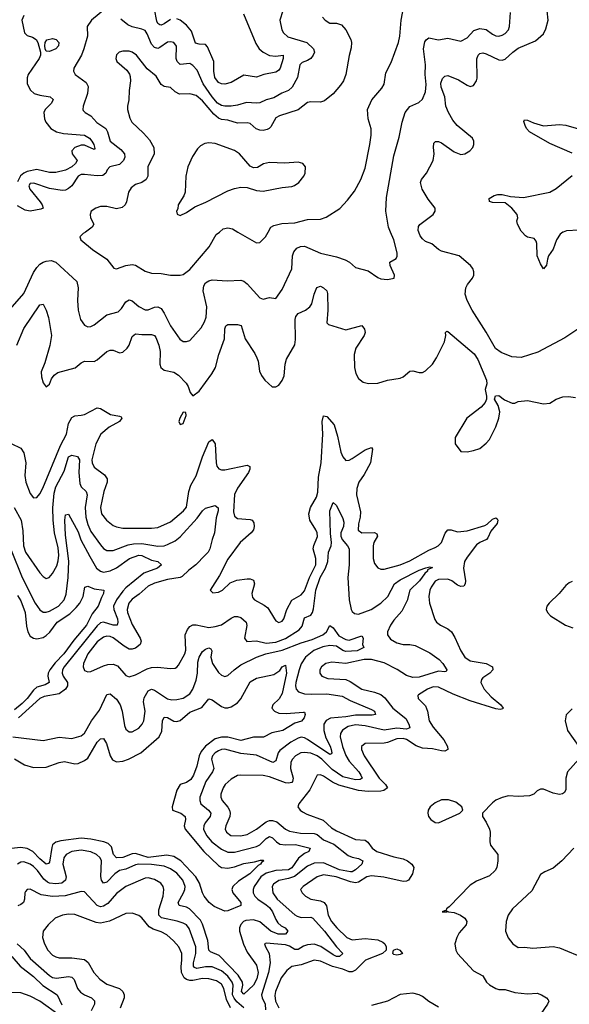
# Model space of a CAD drawing. Header units: inches. Extents: x 1843162 to 1959474, y 907081 to 1016326.
# Tile 673 of 684: x 1944584 to 1948031, y 1005150 to 1011333. Entities that reach past the tile are written whole.
import ezdxf

# ---------------------------------------------------------------- set-up
doc = ezdxf.new("R2010")
doc.units = ezdxf.units.IN
doc.header["$MEASUREMENT"] = 0
doc.layers.add('B9040', color=7, linetype='Continuous')
doc.layers.add('B9041', color=7, linetype='Continuous')

msp = doc.modelspace()

# ---------------------------------------------------------------- linework, layer by layer
at = {"layer": 'B9040', "color": 5}
for points, elevation in [([(1944524.1, 1009515.9), (1944610, 1009612.9), (1944670, 1009745.7), (1944690, 1009777.3), (1944710, 1009798), (1944730, 1009810.2), (1944750, 1009817.8), (1944780.4, 1009820.4), (1944810.1, 1009810.1), (1944941.5, 1009690), (1944951.2, 1009650), (1944946.2, 1009570), (1944950.3, 1009509.7), (1944964.9, 1009450), (1944990, 1009414.4), (1945010, 1009405.3), (1945030, 1009407.2), (1945050, 1009416.5), (1945130, 1009479.7), (1945200.4, 1009499.6), (1945221.3, 1009518.7), (1945250, 1009562.3), (1945270, 1009574.3), (1945290, 1009568.9), (1945331.8, 1009531.8), (1945370, 1009511.5), (1945390, 1009511.4), (1945430, 1009527.5), (1945450, 1009530.2), (1945470, 1009519.7), (1945490.7, 1009490.7), (1945529.3, 1009410), (1945588.1, 1009328.1), (1945610, 1009313.1), (1945630, 1009311.6), (1945650, 1009318.9), (1945721.7, 1009398.3), (1945743.8, 1009436.2), (1945753.9, 1009466.1), (1945757.8, 1009530), (1945734.7, 1009630), (1945738.6, 1009661.4), (1945750, 1009680.2), (1945770, 1009693.7), (1945790, 1009698.9), (1945886, 1009694), (1945970, 1009697.3), (1945990, 1009690.6), (1946010, 1009675.5), (1946090, 1009587.2), (1946110, 1009577.6), (1946150, 1009588.2), (1946190, 1009582.4), (1946230, 1009638.7), (1946290.6, 1009769.4), (1946295.3, 1009850), (1946303.6, 1009876.4), (1946321.6, 1009898.4), (1946346, 1009910), (1946370, 1009910.9), (1946470, 1009867.9), (1946570, 1009844.5), (1946625.3, 1009825.3), (1946652.7, 1009810), (1946690, 1009778), (1946770, 1009757.1), (1946830, 1009714.9), (1946850, 1009706.4), (1946890, 1009702.4), (1946933.2, 1009710), (1946934, 1009730), (1946907.6, 1009790), (1946904.5, 1009810), (1946946, 1009834), (1946952.5, 1009847.5), (1946951, 1009869), (1946930.8, 1009950), (1946909.7, 1010000)], 540), ([(1944995.3, 1010000), (1944980.7, 1009990), (1944960.7, 1009970), (1944962.5, 1009962.5), (1944966.8, 1009950), (1945039.3, 1009890), (1945130.2, 1009830.2), (1945173.7, 1009773.7), (1945190, 1009768.5), (1945249.8, 1009790.2), (1945290, 1009796.5), (1945310.9, 1009790.9), (1945370, 1009754.6), (1945410, 1009742.6), (1945470, 1009740.3), (1945530, 1009728.5), (1945590, 1009728.5), (1945610, 1009732.2), (1945650, 1009764.2), (1945772, 1009908), (1945816, 1009984), (1945836.1, 1010000)], 560), ([(1945952, 1010000), (1946070, 1009932.2), (1946090, 1009934), (1946126.3, 1009970), (1946142.5, 1010000)], 560), ([(1948110, 1009406.9), (1948004, 1009336), (1947834.7, 1009245.3), (1947730, 1009212.4), (1947670, 1009215.8), (1947603, 1009243), (1947568.8, 1009268.8), (1947510, 1009371.8), (1947421.1, 1009510), (1947389.7, 1009570), (1947377.4, 1009610), (1947382.4, 1009650), (1947391.8, 1009670), (1947423.7, 1009710), (1947431.8, 1009730), (1947433.3, 1009750), (1947426, 1009770), (1947411.5, 1009790), (1947340.7, 1009850), (1947230, 1009880.4), (1947211.8, 1009890), (1947170, 1009926), (1947130, 1009941.4), (1947110, 1009957.8), (1947096.7, 1009976.7), (1947087.1, 1010000)], 520), ([(1947993.8, 1010000), (1947990, 1009998.6), (1947974.4, 1009985.6), (1947951.9, 1009950), (1947930, 1009892), (1947901.9, 1009850), (1947894, 1009830), (1947888.8, 1009791.2), (1947870, 1009769.6), (1947850, 1009799.7), (1947830.7, 1009850), (1947827.9, 1009927.9), (1947823, 1009943), (1947810, 1009958.3), (1947770, 1009968.6), (1947756.6, 1009976.6), (1947735.4, 1010000)], 480), ([(1944565.6, 1009290), (1944610, 1009394.6), (1944710, 1009543), (1944730, 1009546.8), (1944750.3, 1009510), (1944764.1, 1009464.1), (1944783.2, 1009350), (1944773.5, 1009286.5), (1944741.1, 1009178.9), (1944718.4, 1009121.6), (1944719.8, 1009090), (1944730, 1009053), (1944750, 1009027.7), (1944770, 1009043.8), (1944782.9, 1009077.1), (1944799.6, 1009100.4), (1944822.6, 1009117.4), (1944931.9, 1009148.1), (1944970, 1009179), (1944990, 1009188), (1945050, 1009187.8), (1945070, 1009198.3), (1945130, 1009249.1), (1945150, 1009257.8), (1945170, 1009257.4), (1945210, 1009242.3), (1945230, 1009245.8), (1945258.4, 1009270), (1945270.6, 1009290), (1945290, 1009344.4), (1945310, 1009360.6), (1945350, 1009355.9), (1945410, 1009357), (1945430, 1009350.2), (1945438.5, 1009338.5), (1945457.3, 1009290), (1945464.8, 1009250), (1945461.6, 1009170), (1945469, 1009149), (1945490, 1009132.8), (1945550, 1009119.4), (1945580.4, 1009100.4), (1945628.2, 1009050), (1945641.3, 1009030), (1945652.1, 1008992.1), (1945670, 1008970.7), (1945710, 1009000.3), (1945789.2, 1009110), (1945812.1, 1009150), (1945833.3, 1009230), (1945867.9, 1009330), (1945870, 1009393), (1945877.6, 1009410), (1945890, 1009420.2), (1945950, 1009419.7), (1945972.2, 1009412.2), (1945997.7, 1009330), (1946057.9, 1009237.9), (1946071.3, 1009210), (1946078.6, 1009190), (1946087.1, 1009127.1), (1946099.9, 1009099.9), (1946121, 1009070), (1946167.9, 1009027.9), (1946190, 1009026.8), (1946210, 1009038.8), (1946230, 1009066.8), (1946242.2, 1009097.8), (1946248.6, 1009170), (1946257.5, 1009202.5), (1946310, 1009291), (1946314.1, 1009325.9), (1946312.1, 1009450), (1946316.5, 1009470), (1946331, 1009489), (1946376.9, 1009510), (1946404.1, 1009530), (1946415.9, 1009550), (1946430, 1009610.7), (1946448, 1009652), (1946470, 1009659.5), (1946490.2, 1009650.2), (1946510, 1009630.4), (1946513.7, 1009613.7), (1946516.3, 1009510), (1946510.3, 1009430.3), (1946520.2, 1009420.2), (1946630, 1009386.7), (1946730, 1009413), (1946746, 1009390), (1946750.2, 1009370), (1946745.3, 1009350), (1946692, 1009270), (1946681.5, 1009230), (1946683.2, 1009150), (1946691.9, 1009111.9), (1946710, 1009079.5), (1946737.8, 1009057.8), (1946771, 1009049), (1946830, 1009050.3), (1946890.6, 1009069.4), (1946970, 1009081.2), (1946990, 1009091.6), (1947030, 1009126.9), (1947050, 1009129.2), (1947090, 1009118.6), (1947110, 1009118.6), (1947130, 1009128.1), (1947172.3, 1009170), (1947197.5, 1009210), (1947249, 1009310), (1947257.4, 1009350), (1947254, 1009370), (1947263.6, 1009376.4), (1947270, 1009375.3), (1947434.7, 1009234.7), (1947458.6, 1009198.6), (1947512.7, 1009070), (1947513.7, 1009046.3), (1947502.8, 1009010), (1947512, 1008970), (1947511.3, 1008950), (1947504, 1008930), (1947479.2, 1008900.8), (1947388.4, 1008830), (1947314.8, 1008710), (1947316, 1008670), (1947350, 1008621), (1947390, 1008619.1), (1947430, 1008628), (1947470, 1008640.5), (1947510, 1008673), (1947530, 1008697.3), (1947570, 1008776), (1947589.6, 1008830), (1947595.6, 1008870), (1947586, 1008910), (1947562, 1008950), (1947569, 1008971), (1947590, 1008973.4), (1947625.8, 1008945.8), (1947674, 1008926), (1947690, 1008924.7), (1947710, 1008936), (1947770, 1008941.6), (1947870, 1008920.3), (1947910, 1008925.3), (1947950, 1008950.4), (1947990, 1008964.9), (1948026.6, 1008966.6), (1948070, 1008961.6)], 520), ([(1944530.9, 1008670.9), (1944590, 1008642.7), (1944610, 1008612.4), (1944622.8, 1008550), (1944615.5, 1008470), (1944621.1, 1008430), (1944650, 1008357), (1944670, 1008330.3), (1944690, 1008332), (1944710, 1008356.5), (1944728.3, 1008391.7), (1944839.9, 1008660.1), (1944877.1, 1008730), (1944890, 1008798), (1944910, 1008835.9), (1944930, 1008846), (1944970, 1008848.8), (1944990, 1008855), (1945070, 1008895), (1945090.8, 1008890.8), (1945153.5, 1008853.5), (1945210, 1008844.4), (1945219.2, 1008839.2), (1945224.4, 1008830), (1945209.1, 1008810), (1945145.1, 1008774.9), (1945093.3, 1008730), (1945060.9, 1008670), (1945036.8, 1008570), (1945038, 1008550), (1945050, 1008522.8), (1945114.6, 1008474.6), (1945133, 1008450), (1945132.9, 1008430), (1945111.6, 1008370), (1945090.8, 1008270), (1945096.3, 1008230), (1945127.5, 1008190), (1945170, 1008157.5), (1945190, 1008147.6), (1945230, 1008139.4), (1945410, 1008140.1), (1945450, 1008144.6), (1945530, 1008179.8), (1945611.6, 1008250), (1945630, 1008272.4), (1945644.7, 1008370), (1945657.6, 1008410), (1945690.3, 1008469.7), (1945730, 1008588.1), (1945770, 1008682.7), (1945790, 1008696.5), (1945810, 1008670.6), (1945816.6, 1008550), (1945820.5, 1008530), (1945833.3, 1008513.3), (1945850, 1008506.7), (1945870, 1008507.5), (1946010, 1008535.2), (1946026.6, 1008526.6), (1946026.5, 1008510), (1946018.8, 1008490), (1945950, 1008392.4), (1945930, 1008351.1), (1945923.8, 1008243.8), (1945930, 1008216.5), (1945950, 1008201.9), (1946030, 1008195.6), (1946041.3, 1008190), (1946052.9, 1008172.8), (1946055.2, 1008150), (1946050.2, 1008130), (1946036.5, 1008110), (1945966.3, 1008050), (1945890, 1007946.3), (1945837.5, 1007842.5), (1945778.8, 1007750), (1945794.4, 1007734.4), (1945830, 1007737.6), (1945855.6, 1007750), (1945904.1, 1007795.9), (1945945.9, 1007814.1), (1946010, 1007822.5), (1946030, 1007821.5), (1946050, 1007814), (1946055.8, 1007790), (1946039.8, 1007730), (1946044.6, 1007704.6), (1946057.4, 1007690), (1946117.2, 1007657.2), (1946139.8, 1007639.8), (1946181.1, 1007570), (1946190, 1007558.4), (1946210, 1007547.6), (1946230, 1007555.8), (1946241.1, 1007570), (1946258.7, 1007630), (1946290, 1007687.9), (1946350, 1007720.6), (1946370, 1007747.3), (1946402.6, 1007830), (1946441, 1007910), (1946441.1, 1007950), (1946425.1, 1008010), (1946427.9, 1008032.1), (1946451.5, 1008088.5), (1946449.9, 1008110), (1946442, 1008130), (1946403.2, 1008190), (1946396.7, 1008230), (1946406.9, 1008270), (1946445.2, 1008334.8), (1946453.8, 1008366.2), (1946458.8, 1008461.1), (1946474.8, 1008550), (1946484.4, 1008730), (1946481.7, 1008810), (1946490, 1008844.9), (1946510, 1008840.9), (1946555.6, 1008790), (1946578.1, 1008718.1), (1946597.7, 1008617.7), (1946610, 1008588.8), (1946630, 1008565.8), (1946650, 1008567.1), (1946670, 1008577), (1946750, 1008632.4), (1946790, 1008647.3), (1946796.7, 1008636.7), (1946784.2, 1008550), (1946743.7, 1008476.3), (1946710.7, 1008430), (1946699.1, 1008390), (1946695.8, 1008350), (1946722.4, 1008242.4), (1946719.3, 1008210), (1946708.3, 1008168.3), (1946707.2, 1008127.2), (1946730, 1008111.8), (1946810, 1008112.5), (1946824.2, 1008104.2), (1946828, 1008090), (1946806.2, 1008050), (1946801.6, 1008030), (1946801.2, 1007950), (1946810, 1007918), (1946830.2, 1007890.2), (1946850, 1007881.7), (1946870, 1007883.2), (1946970, 1007910.1), (1947030, 1007934.1), (1947150, 1008001.9), (1947190, 1008018.5), (1947209.8, 1008030), (1947229.2, 1008050), (1947252.1, 1008107.9), (1947270, 1008128.9), (1947290, 1008129.2), (1947330, 1008117), (1947390, 1008124), (1947502.4, 1008157.6), (1947515.6, 1008164.4), (1947550, 1008197.5), (1947570, 1008204.9), (1947578.8, 1008198.8), (1947584, 1008190), (1947579.8, 1008170), (1947539.1, 1008120.9), (1947520, 1008080), (1947511, 1008069), (1947469.2, 1008050), (1947450, 1008035.4), (1947390, 1007958.7), (1947373.5, 1007930), (1947367.1, 1007890), (1947380.2, 1007810), (1947378.6, 1007790), (1947370, 1007776.3), (1947350, 1007772.8), (1947330, 1007781.5), (1947294.2, 1007810), (1947270, 1007820.2), (1947210, 1007818.6), (1947190, 1007806.6), (1947165, 1007770), (1947155.9, 1007750), (1947150.2, 1007710), (1947155.3, 1007670), (1947187.1, 1007567.1), (1947198.7, 1007550), (1947223.1, 1007530), (1947270, 1007507.2), (1947291.4, 1007490), (1947313.4, 1007453.4), (1947350, 1007370.3), (1947376.9, 1007330), (1947410, 1007306.8), (1947509.4, 1007289.4), (1947548.7, 1007270), (1947551.7, 1007250), (1947533.1, 1007230), (1947490, 1007200.3), (1947480.7, 1007190), (1947477.1, 1007170), (1947497.4, 1007130), (1947541.5, 1007081.5), (1947602, 1007030), (1947615.8, 1007010), (1947614.1, 1007005.9), (1947598.5, 1007001.5), (1947570, 1007004.8), (1947410, 1007056.6), (1947302.3, 1007097.7), (1947210, 1007141.6), (1947176.9, 1007143.1), (1947142.4, 1007130), (1947085.5, 1007094.5), (1947081.6, 1007090), (1947083.8, 1007070), (1947130, 1007024.9), (1947142.7, 1006990), (1947152.1, 1006930), (1947176.5, 1006890), (1947243.8, 1006810), (1947266.9, 1006770), (1947268.5, 1006750), (1947250, 1006739.8), (1947230, 1006740.9), (1947174, 1006754), (1947110, 1006759.2), (1947070, 1006773.6), (1947010, 1006813.1), (1946990, 1006820.1), (1946950, 1006816.6), (1946890, 1006793.2), (1946870.4, 1006790.4), (1946750, 1006788.4), (1946728, 1006770), (1946728.4, 1006750), (1946744.8, 1006710), (1946839.6, 1006570), (1946879.3, 1006530), (1946890, 1006508.8), (1946867.6, 1006492.4), (1946850, 1006488.5), (1946770, 1006487.4), (1946710, 1006493.6), (1946585.3, 1006525.3), (1946545.4, 1006545.4), (1946490, 1006582.2), (1946470, 1006590.7), (1946450.3, 1006589.7), (1946404, 1006496), (1946334.6, 1006410), (1946328.9, 1006390), (1946342.6, 1006370), (1946357.7, 1006357.7), (1946384.2, 1006344.1), (1946487.2, 1006307.2), (1946538.8, 1006258.8), (1946570, 1006239), (1946690, 1006184.1), (1946750, 1006180.1), (1946767.5, 1006167.5), (1946795.3, 1006130), (1946823.2, 1006110), (1946930, 1006075.3), (1946990, 1006062.6), (1947016.9, 1006050), (1947043.1, 1006030), (1947056.5, 1006010), (1947048.5, 1005970), (1947023.1, 1005930), (1947010, 1005923.7), (1946990, 1005921.7), (1946868.5, 1005948.5), (1946790, 1005955.8), (1946760.8, 1005950), (1946710, 1005916), (1946690, 1005913), (1946658.8, 1005918.8), (1946568.3, 1005950), (1946490, 1005963.4), (1946450, 1005949.9), (1946362, 1005890), (1946345.3, 1005870), (1946355.3, 1005850), (1946376.5, 1005830), (1946410, 1005810.2), (1946470, 1005799.4), (1946493.6, 1005790), (1946508.5, 1005768.5), (1946519.3, 1005710), (1946540.1, 1005670), (1946573.5, 1005630), (1946635, 1005570), (1946670, 1005554), (1946750, 1005562.4), (1946830, 1005555), (1946861.1, 1005541.1), (1946873.3, 1005530), (1946883.3, 1005510), (1946882.6, 1005490), (1946859.3, 1005470), (1946752.8, 1005427.2), (1946690, 1005365.2), (1946670, 1005353.1), (1946650, 1005354.9), (1946611.2, 1005371.2), (1946546.8, 1005386.8), (1946470, 1005420.7), (1946430, 1005427.1), (1946350, 1005397.9), (1946290, 1005386.6), (1946258.4, 1005361.6), (1946223.8, 1005316.2), (1946188.3, 1005230), (1946184.4, 1005204.4), (1946187.8, 1005170), (1946210, 1005128.7)], 480), ([(1944547.9, 1008270), (1944591.8, 1008190), (1944603.7, 1008123.7), (1944608, 1008030), (1944620.4, 1007990), (1944710, 1007859.6), (1944730, 1007837.4), (1944750, 1007824.9), (1944768.7, 1007830), (1944790, 1007855.3), (1944815.9, 1007904.1), (1944825.1, 1007934.9), (1944829, 1007970), (1944823.9, 1008016.1), (1944802.3, 1008110), (1944793.1, 1008190), (1944791.3, 1008268.7), (1944800.2, 1008359.8), (1944810, 1008398.9), (1944861.9, 1008498.1), (1944890, 1008589.1), (1944910, 1008599), (1944946.4, 1008590), (1944959.1, 1008570), (1944954.3, 1008490), (1944961.5, 1008421.5), (1944970, 1008400.2), (1945000.7, 1008370), (1945007.3, 1008350), (1944994.2, 1008270), (1944998.3, 1008210), (1945010, 1008162.7), (1945030, 1008119.7), (1945090, 1008035.2), (1945110, 1008013.2), (1945130, 1008000.6), (1945170, 1007999.5), (1945263.5, 1008036.5), (1945297.4, 1008042.6), (1945350, 1008044.7), (1945450, 1008027.4), (1945489.9, 1008030.1), (1945510, 1008036.6), (1945559.4, 1008060.6), (1945590, 1008086), (1945697.7, 1008202.3), (1945730, 1008248.2), (1945750, 1008266.4), (1945810, 1008281.5), (1945828.8, 1008268.8), (1945828, 1008250), (1945815, 1008205), (1945806, 1008110), (1945790.2, 1008069.8), (1945775.9, 1008010), (1945765.4, 1007990), (1945747.5, 1007970), (1945688.8, 1007910), (1945644.2, 1007875.8), (1945603.5, 1007836.5), (1945590, 1007829.6), (1945510, 1007818.4), (1945430, 1007794.1), (1945390, 1007776.7), (1945333.6, 1007726.4), (1945290, 1007695.2), (1945268.5, 1007670), (1945257.9, 1007630), (1945259.8, 1007610), (1945290, 1007534.9), (1945340.1, 1007450), (1945345.3, 1007430), (1945338.8, 1007410), (1945310, 1007386.8), (1945290, 1007379.9), (1945270, 1007381.1), (1945238.5, 1007398.5), (1945170, 1007451.3), (1945150, 1007460.4), (1945130, 1007461.9), (1945110, 1007456.4), (1945070, 1007425.4), (1945011.8, 1007350), (1944983.2, 1007290), (1944980.7, 1007270), (1944990, 1007247.2), (1945010, 1007237.7), (1945030, 1007240.2), (1945110, 1007276.1), (1945136.7, 1007283.4), (1945170, 1007285.5), (1945196.3, 1007276.3), (1945250, 1007214.7), (1945270, 1007207.2), (1945310, 1007218.4), (1945382.7, 1007257.3), (1945410, 1007265.3), (1945448.1, 1007268.1), (1945530, 1007258.5), (1945558.7, 1007261.3), (1945570, 1007266.4), (1945580.5, 1007279.5), (1945619.9, 1007350), (1945625.6, 1007374.4), (1945622.5, 1007470), (1945635.5, 1007504.5), (1945650, 1007522.3), (1945670, 1007532.6), (1945690, 1007533.7), (1945770, 1007516.8), (1945810, 1007521.9), (1945850, 1007532.5), (1945910, 1007575.9), (1945930, 1007584.7), (1945950, 1007586.4), (1945970, 1007579.3), (1946003.6, 1007550), (1946008.1, 1007528.1), (1945992.9, 1007450), (1946009.3, 1007429.3), (1946070, 1007432.1), (1946130, 1007419), (1946190, 1007425.1), (1946250, 1007447.4), (1946337.4, 1007502.6), (1946356.1, 1007523.9), (1946370, 1007576.5), (1946410, 1007593.6), (1946420.6, 1007610), (1946427.4, 1007632.6), (1946441, 1007750), (1946468.3, 1007830), (1946501.9, 1007890), (1946515.8, 1007930), (1946520.9, 1007990), (1946536.6, 1008030), (1946538.6, 1008050), (1946532.5, 1008107.5), (1946529.9, 1008250), (1946550, 1008302), (1946570, 1008283), (1946610, 1008201.3), (1946617.3, 1008177.3), (1946615.5, 1008150), (1946599.1, 1008110), (1946598.4, 1008090), (1946607.3, 1008070), (1946639.4, 1008030), (1946649.4, 1008010), (1946650.7, 1007910), (1946642.5, 1007830), (1946651, 1007691), (1946662, 1007630), (1946670, 1007616.4), (1946684.7, 1007604.7), (1946710, 1007600.3), (1946788.8, 1007628.8), (1946850, 1007668.7), (1946894, 1007710), (1946935.2, 1007790), (1946970, 1007816.7), (1947090, 1007876), (1947131.3, 1007891.3), (1947156.5, 1007896.5), (1947173.7, 1007893.7), (1947142.2, 1007877.8), (1947141.5, 1007870), (1947124.9, 1007855.1), (1947092.1, 1007810), (1947030.6, 1007750), (1947013.5, 1007686.5), (1946981.3, 1007618.7), (1946930, 1007561.7), (1946910, 1007531.6), (1946891, 1007490), (1946891.2, 1007470), (1946910, 1007443.8), (1946950, 1007420.1), (1946990, 1007410.1), (1947030.1, 1007410.1), (1947064.2, 1007404.1), (1947157.5, 1007357.5), (1947214.6, 1007314.6), (1947237.1, 1007290), (1947262.3, 1007250), (1947259.4, 1007240.6), (1947250, 1007236.9), (1947210, 1007242.9), (1947090, 1007204.3), (1947050, 1007201.6), (1947010, 1007215.7), (1946952.5, 1007252.5), (1946870, 1007295.1), (1946790, 1007316), (1946744.6, 1007315.3), (1946630, 1007290.4), (1946542, 1007298), (1946503.1, 1007290), (1946477.3, 1007270), (1946466.5, 1007250), (1946466.4, 1007230), (1946478.3, 1007210), (1946515.9, 1007195.9), (1946630, 1007189.5), (1946657.7, 1007177.7), (1946730, 1007128.1), (1946810, 1007109.6), (1946850, 1007095), (1946873.9, 1007073.9), (1946924, 1007010), (1947005, 1006945), (1947025.6, 1006910), (1947030, 1006886.3), (1947010, 1006877.4), (1946950, 1006884.4), (1946870, 1006871.1), (1946750, 1006899.1), (1946690, 1006904.6), (1946644.5, 1006895.5), (1946607.9, 1006872.1), (1946596.4, 1006850), (1946594.2, 1006830), (1946607.9, 1006770), (1946630, 1006712.9), (1946650, 1006677.6), (1946710.8, 1006610.8), (1946724.4, 1006590), (1946731.6, 1006570), (1946718.7, 1006561.3), (1946690, 1006559.9), (1946610, 1006579.3), (1946544.5, 1006624.5), (1946478.2, 1006690), (1946450, 1006710.9), (1946410, 1006726.3), (1946367.8, 1006732.2), (1946347.6, 1006730), (1946313.5, 1006710), (1946294.1, 1006690), (1946283.8, 1006670), (1946282.9, 1006630), (1946299.3, 1006570), (1946295.5, 1006550), (1946290, 1006543.7), (1946270, 1006538.8), (1946250, 1006540.9), (1946150, 1006577.8), (1946110, 1006586.1), (1945970, 1006589.9), (1945950, 1006587.4), (1945910, 1006563.7), (1945873.5, 1006530), (1945859.8, 1006510), (1945845, 1006470), (1945846, 1006450), (1945854.3, 1006430), (1945890, 1006388.8), (1945899.9, 1006370), (1945903.9, 1006350), (1945902.5, 1006330), (1945875.7, 1006270), (1945873.4, 1006250), (1945880.7, 1006230), (1945908.9, 1006210), (1945968.5, 1006208.5), (1946010, 1006217.3), (1946070, 1006249), (1946130, 1006296.9), (1946150, 1006304.1), (1946170, 1006305), (1946196.6, 1006296.6), (1946250, 1006250.9), (1946277, 1006237), (1946345.3, 1006225.3), (1946430, 1006223.1), (1946450, 1006215.9), (1946490, 1006183), (1946555.1, 1006155.1), (1946644.7, 1006084.7), (1946670, 1006073.6), (1946710, 1006065), (1946735.2, 1006050), (1946729.4, 1006030), (1946690, 1005993.6), (1946670, 1005982.4), (1946658.5, 1005981.5), (1946590, 1005994.1), (1946490, 1006038.2), (1946430, 1006037), (1946390, 1006018.4), (1946306.6, 1005953.4), (1946270, 1005940.1), (1946210, 1005927.4), (1946175, 1005905), (1946166.9, 1005890), (1946170.8, 1005850), (1946198.9, 1005810), (1946310, 1005710.9), (1946323.5, 1005703.5), (1946350, 1005695.4), (1946410, 1005697.5), (1946421.5, 1005690), (1946495.2, 1005610), (1946570.9, 1005510.9), (1946610.2, 1005470), (1946590, 1005450.8), (1946570, 1005450.6), (1946550, 1005459.9), (1946473.5, 1005513.5), (1946430, 1005527.8), (1946390, 1005523.4), (1946364.8, 1005515.2), (1946330, 1005494.9), (1946310, 1005494.9), (1946275.7, 1005515.7), (1946250, 1005523), (1946130, 1005533.5), (1946118.8, 1005530), (1946124.6, 1005510), (1946148.4, 1005468.4), (1946153.8, 1005410), (1946145, 1005350), (1946101.4, 1005210), (1946104.6, 1005190), (1946122.7, 1005150), (1946125.7, 1005114.3)], 460), ([(1944530, 1008001.5), (1944599.1, 1007830), (1944680.1, 1007670), (1944710, 1007626.5), (1944730, 1007613.4), (1944750, 1007612.9), (1944770, 1007618.5), (1944827.9, 1007650), (1944861.7, 1007690), (1944875.3, 1007724.7), (1944888.2, 1007830), (1944892.1, 1007932.1), (1944870, 1008095.3), (1944865.7, 1008190), (1944870, 1008223.8), (1944890, 1008228.4), (1944950, 1008116.9), (1944966.4, 1008066.4), (1945022.7, 1007962.7), (1945066.3, 1007890), (1945090, 1007869.5), (1945110, 1007864.7), (1945150, 1007871.9), (1945190, 1007891.8), (1945273.2, 1007950), (1945330, 1007970.1), (1945350, 1007968.7), (1945410, 1007939.2), (1945450.4, 1007930), (1945474, 1007910), (1945447, 1007890), (1945361.9, 1007858.1), (1945250, 1007765.4), (1945230, 1007745), (1945190.5, 1007690), (1945172.9, 1007650), (1945173.2, 1007630), (1945196.1, 1007570), (1945199.9, 1007550), (1945194, 1007530), (1945170, 1007530.4), (1945110, 1007549.1), (1945090, 1007545.2), (1945070, 1007527), (1944861.5, 1007270), (1944852.2, 1007250), (1944850.1, 1007230), (1944856.6, 1007210), (1944883.1, 1007170), (1944882.6, 1007150), (1944871.1, 1007130), (1944830, 1007100.7), (1944737.8, 1007082.2), (1944710.2, 1007070), (1944576.4, 1006950)], 440), ([(1948050, 1007804.5), (1948030, 1007796.2), (1948010, 1007780.7), (1947968, 1007730), (1947904.4, 1007670), (1947890.4, 1007650), (1947886.7, 1007630), (1947895.5, 1007610), (1947913.4, 1007590), (1948007.3, 1007530), (1948054.4, 1007514.4)], 520), ([(1944570, 1007717.3), (1944590, 1007683.1), (1944617.4, 1007610), (1944625.7, 1007525.7), (1944634.7, 1007490), (1944650, 1007462.6), (1944670, 1007448.8), (1944690, 1007444.8), (1944730, 1007452.9), (1944750, 1007466.3), (1944772.8, 1007487.2), (1944818.2, 1007550), (1944897.4, 1007602.6), (1944938.4, 1007641.6), (1944959.8, 1007670), (1944981.2, 1007710), (1944991.3, 1007768.7), (1945010, 1007776.5), (1945050, 1007758.7), (1945110.4, 1007750), (1945110.2, 1007730), (1945095.7, 1007704.3), (1945076, 1007650), (1945038.4, 1007601.6), (1945002.8, 1007530), (1944922.2, 1007437.8), (1944860.5, 1007350), (1944806.3, 1007293.7), (1944773.4, 1007250), (1944762.8, 1007230), (1944760.7, 1007210), (1944768.4, 1007170), (1944744.2, 1007155.7), (1944690, 1007141.2), (1944670, 1007123.7), (1944630.5, 1007069.5), (1944599.9, 1007040.1), (1944550, 1006999)], 420), ([(1944540.7, 1006830), (1944730, 1006807.7), (1944830, 1006826.6), (1944910, 1006818.4), (1944970, 1006835.6), (1944990, 1006853.6), (1945033.5, 1006930), (1945083.7, 1006996.3), (1945130, 1007095.6), (1945150, 1007100.7), (1945190, 1007067.2), (1945212.9, 1007030), (1945227.1, 1006990), (1945241.2, 1006901.2), (1945250, 1006877.1), (1945270, 1006860.9), (1945290, 1006860.8), (1945330, 1006883.9), (1945351.5, 1006908.5), (1945362.3, 1006930), (1945369.9, 1006990), (1945359.3, 1007050), (1945364.8, 1007075.2), (1945390, 1007118), (1945410, 1007128.4), (1945430, 1007123.5), (1945510, 1007069.4), (1945538, 1007062), (1945570, 1007063.2), (1945610, 1007072.7), (1945650, 1007099.3), (1945670, 1007129.1), (1945690, 1007184.9), (1945698.4, 1007230), (1945701.5, 1007298.5), (1945709.9, 1007330), (1945730, 1007364.9), (1945750, 1007381.1), (1945770, 1007388.4), (1945782, 1007382), (1945788.4, 1007370), (1945783.2, 1007330), (1945792.5, 1007290), (1945830, 1007234), (1945850, 1007216), (1945870, 1007208.5), (1945890, 1007215.2), (1945928.5, 1007251.5), (1945970, 1007282.2), (1946070, 1007330.1), (1946127.8, 1007350), (1946230, 1007373.5), (1946350, 1007420.7), (1946418.7, 1007441.3), (1946486, 1007470), (1946508.4, 1007490), (1946530, 1007528.5), (1946550, 1007513.7), (1946584.8, 1007464.8), (1946630, 1007440.7), (1946650, 1007436.9), (1946730, 1007463), (1946738, 1007450), (1946734.9, 1007410), (1946742, 1007390), (1946701.6, 1007370), (1946630, 1007365.4), (1946610, 1007372.8), (1946570, 1007398.8), (1946530, 1007403.7), (1946485.1, 1007394.9), (1946428.7, 1007371.3), (1946377.1, 1007330), (1946350, 1007287.2), (1946335.7, 1007250), (1946315.7, 1007170), (1946313.1, 1007150), (1946317.2, 1007130), (1946331.7, 1007111.7), (1946370, 1007100.5), (1946417, 1007097), (1946510, 1007099.5), (1946606.1, 1007086.1), (1946657, 1007057), (1946790, 1007002.2), (1946808.8, 1006990), (1946815.3, 1006970), (1946794.5, 1006965.5), (1946690, 1006966.8), (1946630, 1006955.1), (1946533.3, 1006946.7), (1946506.7, 1006933.3), (1946491.5, 1006910), (1946490.6, 1006870), (1946503.2, 1006823.2), (1946531.1, 1006771.1), (1946537.6, 1006750), (1946541.3, 1006730), (1946538, 1006722), (1946530, 1006718.3), (1946390, 1006812.5), (1946370, 1006824.1), (1946350, 1006827), (1946330, 1006821.9), (1946284.7, 1006795.3), (1946216, 1006744), (1946205.4, 1006730), (1946190, 1006679.1), (1946170.6, 1006669.4), (1946070, 1006715.4), (1945970, 1006726), (1945870, 1006751.4), (1945850, 1006750.4), (1945830, 1006742.6), (1945810.2, 1006730), (1945793.7, 1006710), (1945787, 1006690), (1945800.5, 1006630), (1945793.5, 1006610), (1945751.8, 1006548.2), (1945713.8, 1006450), (1945712.5, 1006430), (1945720.6, 1006410), (1945767.8, 1006370), (1945782, 1006350), (1945778.4, 1006330), (1945746.9, 1006290), (1945737.7, 1006270), (1945737, 1006250), (1945755.6, 1006210), (1945789.3, 1006169.3), (1945850, 1006124.6), (1945890, 1006104.5), (1945930, 1006106), (1946070, 1006141.1), (1946090, 1006150.7), (1946130, 1006191.5), (1946150, 1006203), (1946170, 1006195.1), (1946194.8, 1006170), (1946216.3, 1006156.3), (1946250, 1006151.3), (1946313.1, 1006153.1), (1946405.5, 1006130), (1946397.1, 1006110), (1946370, 1006097.2), (1946333.2, 1006066.8), (1946290, 1006006.3), (1946270, 1005994.5), (1946189.3, 1005990.7), (1946130, 1005973.9), (1946095.5, 1005950), (1946054, 1005890), (1946047.6, 1005870), (1946048.9, 1005850), (1946059.2, 1005830), (1946077.9, 1005810), (1946130, 1005775.7), (1946150, 1005756.9), (1946170.1, 1005730), (1946190, 1005681.8), (1946202.6, 1005662.6), (1946223.8, 1005643.8), (1946249.1, 1005630), (1946265.8, 1005610), (1946250.3, 1005590), (1946205.7, 1005590), (1946159.9, 1005610), (1946090, 1005667.1), (1946050, 1005680.1), (1946002.7, 1005677.3), (1945987, 1005670), (1945970, 1005650.7), (1945963.3, 1005630), (1945963.3, 1005610), (1945987.9, 1005527.9), (1946010, 1005477.1), (1946070, 1005395.2), (1946079.2, 1005350), (1946071.6, 1005310), (1946050, 1005271.2), (1945990, 1005213.5), (1945975.3, 1005230), (1945983.4, 1005270), (1945980.7, 1005290), (1945953.9, 1005333.9), (1945835.7, 1005455.7), (1945780.1, 1005480.1), (1945770, 1005489.8), (1945764.2, 1005550), (1945730, 1005654), (1945718.1, 1005678.1), (1945649.5, 1005749.5), (1945630, 1005759.1), (1945583.5, 1005770), (1945577.2, 1005790), (1945611.8, 1005850), (1945620.1, 1005870), (1945621.3, 1005890), (1945606.3, 1005930), (1945570, 1005972.7), (1945530, 1006001.5), (1945490, 1006017.5), (1945410, 1006028.4), (1945330, 1006029.9), (1945310, 1006025.9), (1945250, 1005999.7), (1945209.2, 1005990), (1945180.1, 1005970), (1945130, 1005917.9), (1945110, 1005911.7), (1945096.8, 1005930), (1945091.7, 1005951.7), (1945096, 1006050), (1945088.5, 1006070), (1945066.2, 1006090), (1945030, 1006106.9), (1944970, 1006118.3), (1944910, 1006109.9), (1944875.4, 1006090), (1944860.1, 1006070), (1944854.7, 1006030), (1944875.1, 1005950), (1944871.5, 1005930), (1944848.8, 1005911.2), (1944810, 1005906.1), (1944771, 1005911), (1944756.9, 1005916.9), (1944735.2, 1005935.2), (1944694.6, 1005990), (1944670, 1006014.9), (1944650, 1006030.4), (1944610, 1006045.2), (1944590, 1006041.9), (1944570.2, 1006030)], 440), ([(1944550, 1006691), (1944612.9, 1006652.9), (1944670, 1006637.8), (1944750, 1006638.7), (1944831.5, 1006668.5), (1944865, 1006675), (1944930, 1006659.2), (1944950, 1006662.1), (1944990, 1006680.1), (1945010, 1006696.3), (1945070, 1006796.9), (1945090, 1006817.3), (1945110, 1006819.5), (1945127.5, 1006787.5), (1945150, 1006710.4), (1945166, 1006686), (1945190, 1006672.7), (1945230, 1006676.1), (1945266.3, 1006690), (1945342.5, 1006730), (1945457.6, 1006830), (1945475.8, 1006864.3), (1945479.6, 1006930), (1945490, 1006954), (1945510, 1006951.4), (1945550, 1006929.1), (1945570, 1006925.9), (1945590, 1006932.9), (1945650, 1006984.6), (1945725.4, 1007014.6), (1945770, 1007068), (1945790, 1007062.2), (1945850, 1007020.1), (1945870, 1007012.3), (1945890, 1007011.9), (1945910, 1007018.6), (1945950, 1007043.8), (1945971.5, 1007068.5), (1946030, 1007175.9), (1946070, 1007198), (1946177.8, 1007222.2), (1946214.6, 1007245.4), (1946230, 1007270.3), (1946250, 1007279.1), (1946257.9, 1007230), (1946230, 1007102.6), (1946211.6, 1007068.4), (1946171, 1007030), (1946165.8, 1007010), (1946182, 1006990), (1946210, 1006979.4), (1946255.6, 1006975.6), (1946364.9, 1006984.9), (1946370, 1006984), (1946374.9, 1006970), (1946367.6, 1006950), (1946351.3, 1006928.7), (1946310, 1006916.1), (1946234.3, 1006870), (1946165.4, 1006854.6), (1946113.4, 1006826.6), (1946050, 1006828.5), (1945970, 1006807.7), (1945890, 1006828), (1945850, 1006828.6), (1945810, 1006817.8), (1945749.2, 1006770.8), (1945721.8, 1006738.2), (1945709.5, 1006710.5), (1945693.9, 1006646.1), (1945674.1, 1006590), (1945658, 1006562), (1945630, 1006542.8), (1945590.3, 1006530), (1945570, 1006494), (1945540.7, 1006390), (1945542.6, 1006370), (1945593.4, 1006350), (1945622.2, 1006330), (1945624.6, 1006310), (1945615, 1006270), (1945621.5, 1006250), (1945738.9, 1006110), (1945830, 1006022), (1945850, 1006009.2), (1945890, 1006005.6), (1945930, 1006012.6), (1945990, 1006034.9), (1946056.1, 1006043.9), (1946094.3, 1006054.3), (1946110, 1006054.3), (1946115.8, 1006050), (1946099.5, 1006040.5), (1946094.7, 1006030), (1946078.7, 1006021.3), (1946028.1, 1005970), (1945956.9, 1005923.1), (1945921.5, 1005890), (1945913.8, 1005870), (1945920.7, 1005850), (1945971.1, 1005790), (1945970, 1005769.9), (1945890, 1005736.1), (1945870, 1005734.6), (1945803.3, 1005763.3), (1945772.9, 1005790), (1945741.1, 1005830), (1945729.3, 1005850), (1945711, 1005910), (1945688.1, 1005950), (1945593.3, 1006050), (1945550, 1006078.2), (1945505.7, 1006085.7), (1945390, 1006072.9), (1945310, 1006097.3), (1945290, 1006095.4), (1945230, 1006071.6), (1945190, 1006069.5), (1945172.6, 1006090), (1945159.9, 1006139.9), (1945139.3, 1006159.3), (1945111, 1006171), (1945030, 1006187.9), (1944970, 1006193.8), (1944842.4, 1006177.6), (1944810.8, 1006169.2), (1944799.1, 1006160.9), (1944789.2, 1006150.8), (1944784.3, 1006135.7), (1944770, 1006043.6), (1944764.8, 1006035.2), (1944750, 1006030.5), (1944710, 1006062.6), (1944666.1, 1006110), (1944630, 1006128.4), (1944590, 1006134.3), (1944530.8, 1006129.2)], 420), ([(1948050, 1007005.1), (1948011.6, 1006968.4), (1948005.8, 1006930), (1948020.8, 1006870), (1948090.4, 1006770)], 520), ([(1948090.4, 1006690), (1948020.3, 1006610), (1948010.3, 1006570), (1948010, 1006498), (1948000.7, 1006479.3), (1947988.9, 1006471.1), (1947970, 1006468.6), (1947930, 1006476.5), (1947870, 1006500.4), (1947850, 1006501.3), (1947830, 1006491.5), (1947808, 1006470), (1947781.6, 1006458.4), (1947710, 1006454.2), (1947650, 1006459.6), (1947610, 1006449.6), (1947570, 1006431.5), (1947550, 1006415.6), (1947486, 1006350), (1947486, 1006330), (1947510, 1006294), (1947530.2, 1006250), (1947534.7, 1006230), (1947532.6, 1006170), (1947536.9, 1006150), (1947582.6, 1006090), (1947584, 1006050), (1947576.9, 1006010), (1947567.2, 1005990), (1947530, 1005956.4), (1947450, 1005922.9), (1947410, 1005899.2), (1947278.6, 1005761.4), (1947261, 1005750), (1947259.8, 1005740.2), (1947234, 1005730), (1947266, 1005730), (1947262, 1005738), (1947274, 1005730), (1947310, 1005727.2), (1947349.5, 1005709.5), (1947376.5, 1005690), (1947387.6, 1005670), (1947384.9, 1005650), (1947341.5, 1005598.5), (1947325.4, 1005570), (1947312.8, 1005530), (1947319.2, 1005490), (1947330.2, 1005470), (1947430, 1005361), (1947489, 1005329), (1947512.6, 1005290), (1947530, 1005271.5), (1947570, 1005249.1), (1947590, 1005243.6), (1947630, 1005242.2), (1947690, 1005224.5), (1947770, 1005216.5), (1947830, 1005219.5), (1947856.3, 1005210), (1947887.7, 1005190), (1947898, 1005178), (1947903, 1005170), (1947894.9, 1005150), (1947852.2, 1005090)], 520), ([(1948060.2, 1006130), (1947985, 1006050), (1947930, 1006005.4), (1947877.6, 1005982.4), (1947850, 1005965.1), (1947797.3, 1005862.7), (1947674.4, 1005750), (1947647.4, 1005710), (1947636, 1005670), (1947630.4, 1005610), (1947647, 1005567), (1947677.3, 1005530), (1947710, 1005506), (1947750, 1005508), (1947802.8, 1005502.8), (1947930, 1005512.8), (1947970, 1005504.2), (1948130, 1005438.4)], 540), ([(1945990, 1005127.3), (1945945.3, 1005165.3), (1945928, 1005188), (1945919.5, 1005210), (1945921.8, 1005270), (1945917.1, 1005290), (1945890, 1005326.6), (1945850, 1005359.4), (1945790, 1005385.2), (1945750, 1005385.3), (1945695.1, 1005375.1), (1945680.9, 1005380.9), (1945674, 1005390), (1945674.2, 1005410), (1945689.2, 1005470), (1945689.1, 1005510), (1945646.3, 1005626.3), (1945630, 1005648.1), (1945610, 1005658.5), (1945571.8, 1005671.8), (1945473.7, 1005693.7), (1945455.4, 1005710), (1945455.9, 1005744.1), (1945483.5, 1005830), (1945488.5, 1005870), (1945482.6, 1005890), (1945468, 1005910), (1945430, 1005934.6), (1945390, 1005945), (1945370, 1005942.9), (1945250, 1005890.6), (1945190, 1005846), (1945136.2, 1005783.8), (1945110, 1005766), (1945090, 1005761.8), (1945069.2, 1005770), (1944990, 1005856), (1944970, 1005858), (1944868.3, 1005831.7), (1944790, 1005827.6), (1944718.5, 1005838.5), (1944650, 1005872.5), (1944630, 1005870.8), (1944620.8, 1005859.2), (1944615.6, 1005850), (1944612.9, 1005810), (1944606.3, 1005790), (1944590, 1005775.9), (1944571.7, 1005768.3)], 460), ([(1945906.8, 1005126.8), (1945880.7, 1005180.7), (1945864.6, 1005250), (1945850, 1005275.7), (1945817.5, 1005297.5), (1945770.6, 1005310.6), (1945730, 1005312.7), (1945670, 1005299.5), (1945650, 1005299.3), (1945630, 1005305.6), (1945616.3, 1005316.3), (1945598.1, 1005350), (1945595.6, 1005384.4), (1945601.5, 1005430), (1945600.5, 1005470), (1945582, 1005510), (1945548.8, 1005548.8), (1945505.5, 1005585.5), (1945470, 1005604.1), (1945421.4, 1005621.4), (1945396.5, 1005636.5), (1945350, 1005692.4), (1945330, 1005707.4), (1945290, 1005721.4), (1945250, 1005719.3), (1945147.5, 1005672.5), (1945090, 1005660.2), (1945064.1, 1005664), (1944930, 1005714.8), (1944890, 1005715.8), (1944851.3, 1005710), (1944806, 1005690), (1944761.6, 1005650), (1944730.4, 1005610), (1944727.2, 1005570), (1944738, 1005530), (1944759.6, 1005490), (1944790, 1005459), (1944810, 1005447.2), (1944830, 1005442.2), (1944910, 1005441), (1944990.8, 1005430.8), (1945013.1, 1005413.1), (1945048.2, 1005350), (1945087.1, 1005307.1), (1945130, 1005275.5), (1945210.1, 1005250.1), (1945231.3, 1005231.3), (1945239.3, 1005210), (1945238.4, 1005190), (1945213.9, 1005126.1)], 480), ([(1944567, 1005530), (1944610.8, 1005490.8), (1944650, 1005437.3), (1944769.4, 1005330), (1944790, 1005318.8), (1944813.9, 1005313.9), (1944890, 1005325.1), (1944910, 1005320.9), (1944925, 1005305), (1944945.7, 1005250), (1944965.9, 1005225.9), (1944989.1, 1005209.1), (1945033.4, 1005190), (1945052.8, 1005172.8), (1945052.9, 1005150), (1945030.9, 1005110)], 460), ([(1944534.7, 1005450), (1944585.5, 1005390), (1944670, 1005325.3), (1944728.9, 1005268.9), (1944819.4, 1005210), (1944847.2, 1005147.2)], 440), ([(1944837.9, 1005077.9), (1944709.9, 1005170), (1944650, 1005200.1), (1944590, 1005221.8), (1944524.1, 1005224)], 440), ([(1947210, 1005133), (1947150, 1005167.6), (1947110, 1005199.2), (1947090, 1005210.4), (1947050, 1005220.2), (1946970, 1005212.5), (1946890, 1005169.8), (1946790, 1005141.8)], 520)]:
    msp.add_lwpolyline(points, dxfattribs=dict(at, elevation=elevation))
for points, elevation in [([(1945610, 1008868), (1945587.3, 1008830), (1945581, 1008810), (1945590, 1008792), (1945610, 1008798), (1945628, 1008848), (1945626, 1008866)], 520), ([(1947273.9, 1006433.9), (1947230, 1006433.5), (1947190, 1006415.4), (1947159.3, 1006390), (1947147, 1006370), (1947143.7, 1006350), (1947149, 1006329), (1947163, 1006310), (1947190, 1006292.4), (1947210, 1006288.9), (1947345.2, 1006350), (1947363.7, 1006370), (1947357, 1006390), (1947319, 1006419)], 520), ([(1946950, 1005458), (1946930, 1005463.5), (1946923.9, 1005470), (1946928, 1005490), (1946950, 1005497.6), (1946968, 1005490), (1946984, 1005470), (1946970, 1005463.5)], 480)]:
    msp.add_lwpolyline(points, close=True, dxfattribs=dict(at, elevation=elevation))
at = {"layer": 'B9041', "color": 5}
for points, elevation in [([(1945130, 1011409.7), (1945034.9, 1011330), (1945007, 1011290), (1945007.8, 1011230), (1944986.2, 1011150), (1944970.2, 1011110), (1944923.1, 1011030), (1944922, 1011010), (1944930.4, 1010990), (1944999.6, 1010939.6), (1945013.6, 1010913.6), (1945009.3, 1010870), (1944982, 1010790), (1944979.3, 1010770), (1944982.6, 1010762.6), (1944994.8, 1010750), (1945030, 1010730.4), (1945068.2, 1010688.2), (1945123.2, 1010650), (1945133.4, 1010630), (1945150.2, 1010570), (1945217.4, 1010517.4), (1945241.6, 1010490), (1945242.4, 1010470), (1945235.2, 1010450), (1945210, 1010424.4), (1945148.9, 1010410), (1945131.2, 1010390), (1945124, 1010370), (1945104.6, 1010355.4), (1945070, 1010353.5), (1944990, 1010362.2), (1944970, 1010360.7), (1944950, 1010351.7), (1944910.1, 1010289.9), (1944890, 1010272.5), (1944870, 1010263.1), (1944850, 1010260.9), (1944770, 1010273.2), (1944672.4, 1010307.6), (1944650, 1010305.1), (1944641.7, 1010290), (1944647.3, 1010270), (1944712.1, 1010190), (1944724.6, 1010170), (1944730.4, 1010150), (1944716.7, 1010143.3), (1944650, 1010130.5), (1944617.4, 1010137.3), (1944570, 1010164.9)], 540), ([(1946233.6, 1011390), (1946214.9, 1011330), (1946227.9, 1011270), (1946237.8, 1011250), (1946266.1, 1011226.1), (1946385.7, 1011190), (1946427.6, 1011150), (1946432.4, 1011130), (1946425.4, 1011110), (1946410.1, 1011089.9), (1946390, 1011076.5), (1946355.6, 1011064.4), (1946340.2, 1011050), (1946325.3, 1010970), (1946293.1, 1010910), (1946270, 1010889.3), (1946227.7, 1010872.3), (1946178.2, 1010841.8), (1946130.1, 1010829.9), (1946090, 1010812.2), (1946070, 1010809.1), (1946006.4, 1010813.6), (1945950, 1010796), (1945910.1, 1010789.9), (1945870, 1010790.4), (1945850, 1010795.4), (1945824.2, 1010810), (1945790, 1010848.2), (1945734.9, 1010930), (1945695.8, 1011015.8), (1945670, 1011046.2), (1945650, 1011057.6), (1945590, 1011051.9), (1945571.9, 1011070), (1945565.9, 1011090), (1945568.2, 1011168.2), (1945550, 1011189.8), (1945530, 1011195.3), (1945510, 1011192.3), (1945462, 1011158), (1945450, 1011153), (1945430, 1011158.4), (1945410, 1011180.3), (1945383.6, 1011243.6), (1945370, 1011265.3), (1945350, 1011274.5), (1945290, 1011289.2), (1945261.9, 1011301.9), (1945217.6, 1011337.6)], 540), ([(1945530, 1011334.5), (1945490, 1011307.5), (1945470, 1011299), (1945461.9, 1011301.9), (1945450, 1011309), (1945444, 1011324), (1945430, 1011398.7)], 520), ([(1945988.5, 1011370), (1946064.2, 1011184.2), (1946085.8, 1011150), (1946110, 1011130.2), (1946150, 1011109.6), (1946190, 1011105.2), (1946237.1, 1011110), (1946237, 1011090), (1946217.4, 1011030), (1946206.3, 1011013.7), (1946190, 1011004.3), (1946115.5, 1010990), (1946070, 1010972.5), (1945990, 1010985.1), (1945910, 1010939.2), (1945870, 1010927.8), (1945850, 1010929.9), (1945830, 1010939.5), (1945808.5, 1010970), (1945801.5, 1011010), (1945802.1, 1011070), (1945762.2, 1011162.2), (1945750, 1011177.2), (1945710, 1011179.2), (1945685.9, 1011185.9), (1945661.1, 1011261.1), (1945630, 1011298.5), (1945590, 1011329.9), (1945570, 1011338.8)], 520), ([(1946142.5, 1010000), (1946158.7, 1010030), (1946178, 1010042), (1946227.5, 1010052.5), (1946310, 1010056.9), (1946390, 1010078.3), (1946470, 1010080.7), (1946506.3, 1010093.7), (1946592, 1010148), (1946639.9, 1010200.1), (1946683.3, 1010256.7), (1946723.1, 1010330), (1946750, 1010402), (1946780.3, 1010550), (1946788.1, 1010608.1), (1946787.8, 1010647.8), (1946768.6, 1010710), (1946764.7, 1010770), (1946793.3, 1010830), (1946856, 1010904), (1946870.7, 1010929.3), (1946879.6, 1011000.4), (1946914.5, 1011065.5), (1946960.3, 1011190), (1946968.7, 1011230), (1946977.2, 1011330), (1946991.9, 1011408.1)], 560), ([(1946909.7, 1010000), (1946897, 1010030), (1946880.8, 1010130), (1946883.8, 1010216.2), (1946930, 1010478), (1946964.4, 1010595.6), (1946982, 1010690), (1947002, 1010750), (1947030, 1010787.3), (1947087.6, 1010812.4), (1947110, 1010833.4), (1947130, 1010881), (1947133.3, 1010926.7), (1947127.5, 1010990), (1947128.4, 1011050), (1947116.7, 1011150), (1947125.6, 1011194.4), (1947132.7, 1011207.3), (1947150, 1011220.3), (1947210, 1011207.9), (1947270, 1011218.2), (1947350, 1011198.9), (1947390, 1011219.3), (1947433.4, 1011266.6), (1947470, 1011279), (1947510, 1011271.8), (1947550, 1011242.2), (1947570, 1011232.5), (1947590, 1011230.9), (1947610, 1011235.3), (1947630, 1011246.3), (1947649.9, 1011270), (1947657.1, 1011290), (1947662.1, 1011377.9)], 540), ([(1947087.1, 1010000), (1947083, 1010010), (1947085.3, 1010034.7), (1947093.1, 1010046.9), (1947177.1, 1010110), (1947189.8, 1010130), (1947189.8, 1010150), (1947146.9, 1010206.9), (1947108.3, 1010268.4), (1947098, 1010310), (1947103.2, 1010330), (1947135.7, 1010370), (1947176.8, 1010450), (1947184.2, 1010490), (1947179.1, 1010530), (1947182.1, 1010557.9), (1947191.9, 1010568.1), (1947210, 1010568.5), (1947230, 1010561), (1947310, 1010504.5), (1947350, 1010486.3), (1947375.6, 1010490), (1947406.9, 1010510), (1947425.7, 1010530), (1947433.3, 1010550), (1947433.1, 1010570), (1947424.7, 1010590), (1947328.7, 1010668.7), (1947301.8, 1010701.8), (1947273.2, 1010750), (1947257.3, 1010790), (1947249.9, 1010850), (1947226.7, 1010910), (1947224.6, 1010935.4), (1947235.3, 1010964.7), (1947250, 1010979), (1947270, 1010982), (1947335.9, 1010955.9), (1947390, 1010921.8), (1947410, 1010914.3), (1947430, 1010920.3), (1947449.8, 1010950), (1947453.6, 1010966.4), (1947451.5, 1011088.5), (1947460.6, 1011110), (1947470, 1011120.2), (1947490, 1011124.3), (1947510, 1011118.9), (1947590, 1011080.9), (1947610, 1011079.4), (1947630, 1011086), (1947676.5, 1011130), (1947710, 1011153.9), (1947819.8, 1011200.2), (1947870, 1011244.9), (1947884.9, 1011275.1), (1947899.4, 1011330), (1947893.3, 1011390)], 520), ([(1944610, 1011358.9), (1944597.3, 1011330), (1944613, 1011250), (1944630, 1011234.5), (1944663.8, 1011223.8), (1944685.8, 1011210), (1944697.6, 1011190), (1944714.9, 1011130), (1944713.4, 1011110), (1944704.7, 1011090), (1944635.8, 1010990), (1944630, 1010968), (1944630.2, 1010930), (1944650.7, 1010890.7), (1944674.6, 1010870), (1944710, 1010859.1), (1944775.5, 1010850), (1944792.8, 1010832.8), (1944782.3, 1010810), (1944743.2, 1010770), (1944734.5, 1010750), (1944739.4, 1010710), (1944747.8, 1010690), (1944779.2, 1010650), (1944813.4, 1010630), (1944858.5, 1010618.5), (1944990, 1010607.5), (1945020.5, 1010590), (1945037, 1010570), (1945049.1, 1010550), (1945054.6, 1010525.4), (1945050, 1010518.4), (1944990, 1010546), (1944970, 1010545), (1944930, 1010531.6), (1944911.4, 1010510), (1944911.8, 1010490), (1944945, 1010450), (1944934, 1010430), (1944910, 1010409.6), (1944870, 1010389.1), (1944810, 1010373.4), (1944770, 1010373.4), (1944690, 1010392.4), (1944630, 1010379.8), (1944609.6, 1010370.4), (1944587.5, 1010352.4), (1944570, 1010314.2)], 520), ([(1946483.8, 1011350), (1946499.1, 1011330), (1946530, 1011312.2), (1946571.8, 1011311.8), (1946601.7, 1011301.7), (1946630.2, 1011270.2), (1946661.3, 1011210), (1946664.9, 1011190), (1946662.8, 1011157.2), (1946650, 1011108), (1946630.3, 1010990), (1946614.9, 1010950), (1946596.8, 1010923.2), (1946550, 1010867.8), (1946495.2, 1010824.8), (1946470, 1010816.4), (1946410, 1010818.6), (1946390, 1010813.3), (1946330, 1010767.2), (1946214, 1010730), (1946190, 1010716.4), (1946158.3, 1010661.6), (1946149.5, 1010650.5), (1946136.1, 1010643.9), (1946110, 1010638.6), (1946090, 1010640.2), (1946067.5, 1010647.5), (1946030, 1010682.3), (1946010, 1010685.7), (1945950, 1010682.9), (1945890, 1010702.5), (1945850, 1010707.5), (1945830, 1010714.7), (1945800.6, 1010740.6), (1945730, 1010823.1), (1945690, 1010856.5), (1945650, 1010867.5), (1945585.7, 1010865.7), (1945559.6, 1010879.6), (1945530, 1010908), (1945490, 1010913.5), (1945470, 1010926.9), (1945438.7, 1010978.7), (1945383.8, 1011023.8), (1945315.6, 1011110), (1945290, 1011129.8), (1945270, 1011136.5), (1945230, 1011136.4), (1945208.2, 1011130), (1945190, 1011111.8), (1945186.5, 1011090), (1945193.4, 1011070), (1945256, 1011016), (1945272.2, 1010992.2), (1945276.5, 1010976.5), (1945279.1, 1010950), (1945270.2, 1010889.8), (1945269, 1010831), (1945259, 1010790), (1945259.1, 1010770), (1945274.4, 1010714.4), (1945286, 1010690), (1945360.7, 1010620.7), (1945398.2, 1010578.2), (1945425.3, 1010530), (1945427.2, 1010490), (1945387.6, 1010410), (1945387.2, 1010350), (1945377, 1010330), (1945350.4, 1010310), (1945310, 1010298.4), (1945281.8, 1010278.2), (1945266.3, 1010250), (1945254, 1010190), (1945245.5, 1010170), (1945226.1, 1010153.9), (1945190, 1010145.6), (1945130, 1010159.3), (1945090, 1010161.3), (1945061, 1010150), (1945031, 1010130), (1945024.9, 1010110), (1945028, 1010090), (1945047.7, 1010050), (1945039.1, 1010030), (1944995.3, 1010000)], 560), ([(1948050, 1010495), (1947910, 1010556), (1947781.6, 1010630), (1947762.9, 1010650), (1947754.1, 1010670), (1947746.3, 1010693.7), (1947750, 1010704), (1947770, 1010702.3), (1947806.1, 1010686.1), (1947870, 1010667.3), (1947970, 1010674.6), (1948010, 1010670.1), (1948090, 1010647.8)], 480), ([(1947735.4, 1010000), (1947730, 1010006), (1947706.6, 1010050), (1947702.4, 1010070), (1947707.8, 1010090), (1947705.1, 1010110), (1947670.7, 1010150), (1947630, 1010182.4), (1947550, 1010186.2), (1947531.2, 1010191.2), (1947529.7, 1010210), (1947559.1, 1010230), (1947583.5, 1010236.5), (1947610, 1010235.7), (1947663.1, 1010223.1), (1947743.4, 1010216.6), (1947910, 1010250.2), (1947950, 1010273.1), (1948050, 1010355.3)], 480), ([(1945836.1, 1010000), (1945860.5, 1010019.5), (1945890, 1010026.5), (1945919, 1010019), (1945952, 1010000)], 560), ([(1948091.1, 1010011.1), (1948013.1, 1010006.9), (1947993.8, 1010000)], 480)]:
    msp.add_lwpolyline(points, dxfattribs=dict(at, elevation=elevation))
for points, elevation in [([(1944770, 1011133.7), (1944750, 1011136), (1944742.4, 1011150), (1944741.1, 1011170), (1944743, 1011190), (1944753.4, 1011206.6), (1944790, 1011214.5), (1944812.8, 1011210), (1944829.1, 1011190), (1944826.2, 1011170), (1944810, 1011149.9)], 520), ([(1945770, 1010559.7), (1945745.1, 1010554.9), (1945718, 1010542), (1945698.6, 1010521.4), (1945666.6, 1010473.4), (1945637.6, 1010410), (1945626.2, 1010350), (1945622, 1010250), (1945613.6, 1010226.4), (1945577.3, 1010170), (1945574.8, 1010145.2), (1945566.8, 1010130), (1945571.6, 1010111.6), (1945590, 1010104.7), (1945630, 1010122.8), (1945681.8, 1010158.2), (1945752.2, 1010187.8), (1945890, 1010258.7), (1945930, 1010273.7), (1945970, 1010281.1), (1946010, 1010279.5), (1946070, 1010261.7), (1946110, 1010256.5), (1946230, 1010280.3), (1946290, 1010285.3), (1946308.3, 1010291.7), (1946334.5, 1010310), (1946366.6, 1010350), (1946375.1, 1010370), (1946376, 1010410), (1946359, 1010430), (1946330, 1010439.5), (1946246.9, 1010433.1), (1946150, 1010437.6), (1946112.3, 1010427.7), (1946075.3, 1010404.7), (1946050, 1010403.6), (1946030, 1010413.6), (1945963, 1010490), (1945930, 1010512.1), (1945810, 1010555.3)], 580)]:
    msp.add_lwpolyline(points, close=True, dxfattribs=dict(at, elevation=elevation))

doc.saveas('drawing.dxf')
